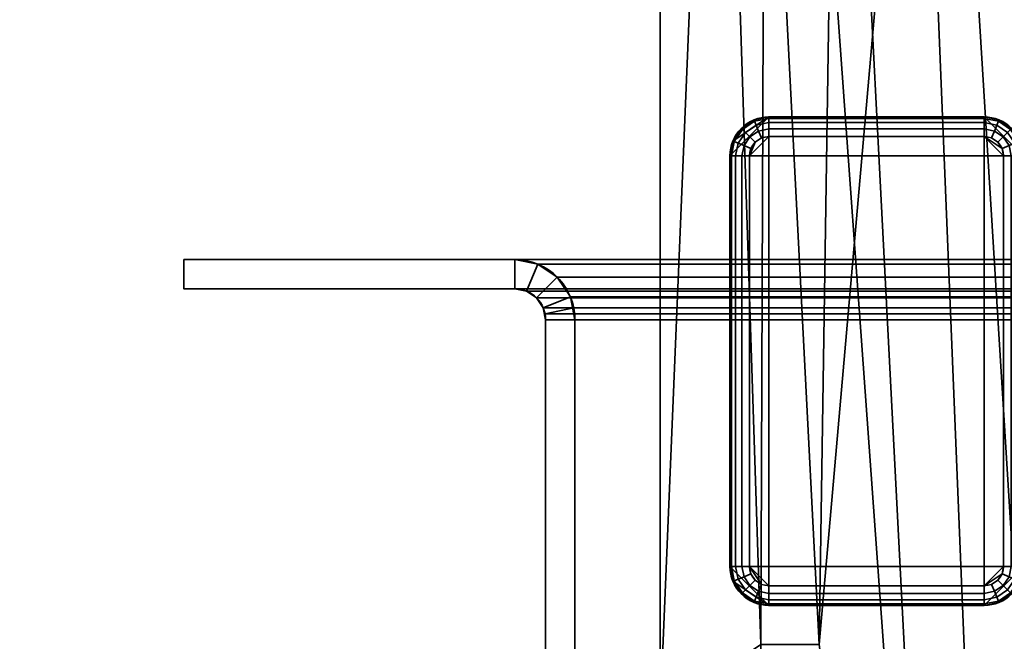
# Model space of a CAD drawing. Header units: millimetres. Extents: x -503 to 6703, y -110 to 249.
# Tile 987 of 1056: x 3995 to 4045, y 71 to 103. Entities that reach past the tile are written whole.
import ezdxf

# ---------------------------------------------------------------- set-up
doc = ezdxf.new("R2010")
doc.units = ezdxf.units.MM
doc.layers.add('152', color=7, linetype='Continuous', true_color=0xffffff)

# ---------------------------------------------------------------- blocks, each defined once
blk = doc.blocks.new('UG_SURFACE_004')
at = {"layer": '152', "color": 252, "linetype": 'Continuous', "lineweight": 35}
for points in [[(5156.5, -9.3, 2212.25), (5156.5, 230.4, 2212.25), (3843.5, 230.4, 2212.25), (3843.5, -9.3, 2212.25)], [(3993.5, -9.3, 2062.25), (3993.5, 230.4, 2062.25), (5006.5, 230.4, 2062.25), (5006.5, -9.3, 2062.25)]]:
    blk.add_3dface(points, dxfattribs=at)
blk = doc.blocks.new('UG_SURFACE_363')
at = {"layer": '152', "color": 41, "linetype": 'Continuous', "lineweight": 35}
for points in [[(4027.35, 67.5, -5.75), (4027.35, 67.5, 2025.9), (4027.35, 229.15, 2025.9), (4027.35, 229.15, -5.75)], [(4027.35, 229.15, -5.75), (4035.5, 71, -5.75), (4032.5, 71, -5.75)], [(4035.5, 71, -5.75), (4027.35, 229.15, -5.75), (4042.5, 19.5, -5.75)], [(4033, 203.3, -5.75), (4042.5, 19.5, -5.75), (4027.35, 229.15, -5.75)], [(4032.5, 71, -5.75), (4032.5, 67.5, -5.75), (4027.35, 67.5, -5.75), (4027.35, 229.15, -5.75)], [(4033, 203.3, 2020.25), (4033, 229.15, 2020.25), (4027.35, 229.15, 2025.9), (4027.35, 67.5, 2025.9)], [(4042.5, 19.5, 2010.75), (4045, 19.5, 2008.25), (4049.35, 229.15, 2003.9), (4035.5, 71, 2017.75)], [(4037.5, 203.3, 2015.75), (4035.5, 71, 2017.75), (4049.35, 229.15, 2003.9)], [(4037.5, 203.3, -5.75), (4037.5, 229.15, -5.75), (4049.35, 229.15, -5.75), (4049.35, 11.15, -5.75)], [(4032.5, 71, 2020.75), (4033, 203.3, 2020.25), (4027.35, 67.5, 2025.9)], [(4037.5, 203.3, 2015.75), (4033, 203.3, 2020.25), (4032.5, 71, 2020.75), (4035.5, 71, 2017.75)], [(4033, 203.3, -5.75), (4037.5, 203.3, -5.75), (4045, 19.5, -5.75), (4042.5, 19.5, -5.75)], [(4045, 19.5, -5.75), (4037.5, 203.3, -5.75), (4049.35, 11.15, -5.75)]]:
    blk.add_3dface(points, dxfattribs=at)
blk = doc.blocks.new('UG_SURFACE_364')
at = {"layer": '152', "color": 253, "linetype": 'Continuous', "lineweight": 35}
for points in [[(4030.925, 96, -5.75), (4045.925, 96, -5.75), (4043.925, 98, -5.75), (4032.925, 98, -5.75)], [(4031.077, 96.765, -5.75), (4030.925, 96, -5.75), (4032.925, 98, -5.75)], [(4032.925, 98, -5.75), (4032.16, 97.848, -5.75), (4031.511, 97.414, -5.75), (4031.077, 96.765, -5.75)], [(4032.16, 97.848, -5.75), (4032.16, 97.848, -6.75), (4031.511, 97.414, -6.75), (4031.511, 97.414, -5.75)], [(4032.189, 97.777, -7.133), (4031.565, 97.36, -7.133), (4031.511, 97.414, -6.75), (4032.16, 97.848, -6.75)], [(4032.272, 97.577, -7.457), (4031.718, 97.207, -7.457), (4031.565, 97.36, -7.133), (4032.189, 97.777, -7.133)], [(4032.925, 98, -5.75), (4032.925, 98, -6.75), (4032.16, 97.848, -6.75), (4032.16, 97.848, -5.75)], [(4032.925, 97.924, -7.133), (4032.189, 97.777, -7.133), (4032.16, 97.848, -6.75), (4032.925, 98, -6.75)], [(4032.925, 97.707, -7.457), (4032.272, 97.577, -7.457), (4032.189, 97.777, -7.133), (4032.925, 97.924, -7.133)], [(4043.925, 98, -6.75), (4032.925, 98, -6.75), (4032.925, 98, -5.75), (4043.925, 98, -5.75)], [(4032.925, 98, -6.75), (4043.925, 98, -6.75), (4043.925, 97.924, -7.133), (4032.925, 97.924, -7.133)], [(4032.925, 97.924, -7.133), (4043.925, 97.924, -7.133), (4043.925, 97.707, -7.457), (4032.925, 97.707, -7.457)], [(4045.339, 97.414, -5.75), (4044.69, 97.848, -5.75), (4043.925, 98, -5.75), (4045.925, 96, -5.75)], [(4044.69, 97.848, -5.75), (4044.69, 97.848, -6.75), (4043.925, 98, -6.75), (4043.925, 98, -5.75)], [(4044.661, 97.777, -7.133), (4043.925, 97.924, -7.133), (4043.925, 98, -6.75), (4044.69, 97.848, -6.75)], [(4044.578, 97.577, -7.457), (4043.925, 97.707, -7.457), (4043.925, 97.924, -7.133), (4044.661, 97.777, -7.133)], [(4045.132, 97.207, -7.457), (4044.578, 97.577, -7.457), (4044.661, 97.777, -7.133), (4045.285, 97.36, -7.133)], [(4045.285, 97.36, -7.133), (4044.661, 97.777, -7.133), (4044.69, 97.848, -6.75), (4045.339, 97.414, -6.75)], [(4045.339, 97.414, -5.75), (4045.339, 97.414, -6.75), (4044.69, 97.848, -6.75), (4044.69, 97.848, -5.75)], [(4031.511, 97.414, -5.75), (4031.511, 97.414, -6.75), (4031.077, 96.765, -6.75), (4031.077, 96.765, -5.75)], [(4031.565, 97.36, -7.133), (4031.147, 96.736, -7.133), (4031.077, 96.765, -6.75), (4031.511, 97.414, -6.75)], [(4031.718, 97.207, -7.457), (4031.348, 96.653, -7.457), (4031.147, 96.736, -7.133), (4031.565, 97.36, -7.133)], [(4031.947, 96.978, -7.674), (4031.648, 96.529, -7.674), (4031.348, 96.653, -7.457), (4031.718, 97.207, -7.457)], [(4032.396, 97.277, -7.674), (4031.947, 96.978, -7.674), (4031.718, 97.207, -7.457), (4032.272, 97.577, -7.457)], [(4032.542, 96.924, -7.75), (4032.218, 96.707, -7.75), (4031.947, 96.978, -7.674), (4032.396, 97.277, -7.674)], [(4032.925, 97.383, -7.674), (4032.396, 97.277, -7.674), (4032.272, 97.577, -7.457), (4032.925, 97.707, -7.457)], [(4032.925, 97, -7.75), (4032.542, 96.924, -7.75), (4032.396, 97.277, -7.674), (4032.925, 97.383, -7.674)], [(4032.925, 97.707, -7.457), (4043.925, 97.707, -7.457), (4043.925, 97.383, -7.674), (4032.925, 97.383, -7.674)], [(4032.925, 97.383, -7.674), (4043.925, 97.383, -7.674), (4043.925, 97, -7.75), (4032.925, 97, -7.75)], [(4044.454, 97.277, -7.674), (4043.925, 97.383, -7.674), (4043.925, 97.707, -7.457), (4044.578, 97.577, -7.457)], [(4044.308, 96.924, -7.75), (4043.925, 97, -7.75), (4043.925, 97.383, -7.674), (4044.454, 97.277, -7.674)], [(4044.632, 96.707, -7.75), (4044.308, 96.924, -7.75), (4044.454, 97.277, -7.674), (4044.903, 96.978, -7.674)], [(4044.903, 96.978, -7.674), (4044.454, 97.277, -7.674), (4044.578, 97.577, -7.457), (4045.132, 97.207, -7.457)], [(4045.202, 96.529, -7.674), (4044.903, 96.978, -7.674), (4045.132, 97.207, -7.457), (4045.502, 96.653, -7.457)], [(4045.502, 96.653, -7.457), (4045.132, 97.207, -7.457), (4045.285, 97.36, -7.133), (4045.702, 96.736, -7.133)], [(4045.702, 96.736, -7.133), (4045.285, 97.36, -7.133), (4045.339, 97.414, -6.75), (4045.773, 96.765, -6.75)], [(4045.925, 96, -5.75), (4045.773, 96.765, -5.75), (4045.339, 97.414, -5.75)], [(4045.773, 96.765, -5.75), (4045.773, 96.765, -6.75), (4045.339, 97.414, -6.75), (4045.339, 97.414, -5.75)], [(4031.077, 96.765, -5.75), (4031.077, 96.765, -6.75), (4030.925, 96, -6.75), (4030.925, 96, -5.75)], [(4031.147, 96.736, -7.133), (4031.001, 96, -7.133), (4030.925, 96, -6.75), (4031.077, 96.765, -6.75)], [(4031.348, 96.653, -7.457), (4031.218, 96, -7.457), (4031.001, 96, -7.133), (4031.147, 96.736, -7.133)], [(4032.218, 96.707, -7.75), (4032.001, 96.383, -7.75), (4031.648, 96.529, -7.674), (4031.947, 96.978, -7.674)], [(4031.925, 75, -7.75), (4031.925, 96, -7.75), (4032.925, 97, -7.75), (4032.925, 74, -7.75)], [(4032.218, 96.707, -7.75), (4032.542, 96.924, -7.75), (4032.925, 97, -7.75), (4031.925, 96, -7.75)], [(4031.925, 96, -7.75), (4032.001, 96.383, -7.75), (4032.218, 96.707, -7.75)], [(4043.925, 74, -7.75), (4032.925, 74, -7.75), (4032.925, 97, -7.75), (4043.925, 97, -7.75)], [(4043.925, 74, -7.75), (4043.925, 97, -7.75), (4044.925, 96, -7.75), (4044.925, 75, -7.75)], [(4043.925, 97, -7.75), (4044.308, 96.924, -7.75), (4044.632, 96.707, -7.75), (4044.849, 96.383, -7.75)], [(4044.849, 96.383, -7.75), (4044.925, 96, -7.75), (4043.925, 97, -7.75)], [(4044.849, 96.383, -7.75), (4044.632, 96.707, -7.75), (4044.903, 96.978, -7.674), (4045.202, 96.529, -7.674)], [(4045.632, 96, -7.457), (4045.502, 96.653, -7.457), (4045.702, 96.736, -7.133), (4045.849, 96, -7.133)], [(4045.849, 96, -7.133), (4045.702, 96.736, -7.133), (4045.773, 96.765, -6.75), (4045.925, 96, -6.75)], [(4045.925, 96, -5.75), (4045.925, 96, -6.75), (4045.773, 96.765, -6.75), (4045.773, 96.765, -5.75)], [(4031.648, 96.529, -7.674), (4031.542, 96, -7.674), (4031.218, 96, -7.457), (4031.348, 96.653, -7.457)], [(4032.001, 96.383, -7.75), (4031.925, 96, -7.75), (4031.542, 96, -7.674), (4031.648, 96.529, -7.674)], [(4044.925, 96, -7.75), (4044.849, 96.383, -7.75), (4045.202, 96.529, -7.674), (4045.308, 96, -7.674)], [(4045.308, 96, -7.674), (4045.202, 96.529, -7.674), (4045.502, 96.653, -7.457), (4045.632, 96, -7.457)], [(4030.925, 96, -6.75), (4030.925, 75, -6.75), (4030.925, 75, -5.75), (4030.925, 96, -5.75)], [(4030.925, 75, -6.75), (4030.925, 96, -6.75), (4031.001, 96, -7.133), (4031.001, 75, -7.133)], [(4045.925, 75, -5.75), (4045.925, 96, -5.75), (4030.925, 96, -5.75), (4030.925, 75, -5.75)], [(4031.001, 75, -7.133), (4031.001, 96, -7.133), (4031.218, 96, -7.457), (4031.218, 75, -7.457)], [(4031.218, 75, -7.457), (4031.218, 96, -7.457), (4031.542, 96, -7.674), (4031.542, 75, -7.674)], [(4031.542, 75, -7.674), (4031.542, 96, -7.674), (4031.925, 96, -7.75), (4031.925, 75, -7.75)], [(4045.308, 96, -7.674), (4045.308, 75, -7.674), (4044.925, 75, -7.75), (4044.925, 96, -7.75)], [(4045.632, 96, -7.457), (4045.632, 75, -7.457), (4045.308, 75, -7.674), (4045.308, 96, -7.674)], [(4045.849, 96, -7.133), (4045.849, 75, -7.133), (4045.632, 75, -7.457), (4045.632, 96, -7.457)], [(4045.925, 96, -6.75), (4045.925, 75, -6.75), (4045.849, 75, -7.133), (4045.849, 96, -7.133)], [(4045.925, 75, -6.75), (4045.925, 96, -6.75), (4045.925, 96, -5.75), (4045.925, 75, -5.75)], [(4030.925, 75, -5.75), (4030.925, 75, -6.75), (4031.077, 74.235, -6.75), (4031.077, 74.235, -5.75)], [(4031.001, 75, -7.133), (4031.147, 74.264, -7.133), (4031.077, 74.235, -6.75), (4030.925, 75, -6.75)], [(4045.925, 75, -5.75), (4030.925, 75, -5.75), (4032.925, 73, -5.75), (4043.925, 73, -5.75)], [(4032.925, 73, -5.75), (4030.925, 75, -5.75), (4031.077, 74.235, -5.75)], [(4031.218, 75, -7.457), (4031.348, 74.347, -7.457), (4031.147, 74.264, -7.133), (4031.001, 75, -7.133)], [(4031.542, 75, -7.674), (4031.648, 74.471, -7.674), (4031.348, 74.347, -7.457), (4031.218, 75, -7.457)], [(4031.925, 75, -7.75), (4032.001, 74.617, -7.75), (4031.648, 74.471, -7.674), (4031.542, 75, -7.674)], [(4032.001, 74.617, -7.75), (4032.218, 74.293, -7.75), (4031.947, 74.022, -7.674), (4031.648, 74.471, -7.674)], [(4031.925, 75, -7.75), (4032.925, 74, -7.75), (4032.542, 74.076, -7.75)], [(4032.542, 74.076, -7.75), (4032.218, 74.293, -7.75), (4032.001, 74.617, -7.75), (4031.925, 75, -7.75)], [(4045.925, 75, -5.75), (4043.925, 73, -5.75), (4044.69, 73.152, -5.75), (4045.339, 73.586, -5.75)], [(4043.925, 74, -7.75), (4044.925, 75, -7.75), (4044.849, 74.617, -7.75)], [(4044.849, 74.617, -7.75), (4044.632, 74.293, -7.75), (4044.308, 74.076, -7.75), (4043.925, 74, -7.75)], [(4044.632, 74.293, -7.75), (4044.849, 74.617, -7.75), (4045.202, 74.471, -7.674), (4044.903, 74.022, -7.674)], [(4044.849, 74.617, -7.75), (4044.925, 75, -7.75), (4045.308, 75, -7.674), (4045.202, 74.471, -7.674)], [(4045.202, 74.471, -7.674), (4045.308, 75, -7.674), (4045.632, 75, -7.457), (4045.502, 74.347, -7.457)], [(4045.339, 73.586, -5.75), (4045.773, 74.235, -5.75), (4045.925, 75, -5.75)], [(4045.502, 74.347, -7.457), (4045.632, 75, -7.457), (4045.849, 75, -7.133), (4045.702, 74.264, -7.133)], [(4045.702, 74.264, -7.133), (4045.849, 75, -7.133), (4045.925, 75, -6.75), (4045.773, 74.235, -6.75)], [(4045.773, 74.235, -5.75), (4045.773, 74.235, -6.75), (4045.925, 75, -6.75), (4045.925, 75, -5.75)], [(4031.147, 74.264, -7.133), (4031.565, 73.64, -7.133), (4031.511, 73.586, -6.75), (4031.077, 74.235, -6.75)], [(4031.077, 74.235, -5.75), (4031.077, 74.235, -6.75), (4031.511, 73.586, -6.75), (4031.511, 73.586, -5.75)], [(4031.077, 74.235, -5.75), (4031.511, 73.586, -5.75), (4032.16, 73.152, -5.75), (4032.925, 73, -5.75)], [(4031.348, 74.347, -7.457), (4031.718, 73.793, -7.457), (4031.565, 73.64, -7.133), (4031.147, 74.264, -7.133)], [(4031.648, 74.471, -7.674), (4031.947, 74.022, -7.674), (4031.718, 73.793, -7.457), (4031.348, 74.347, -7.457)], [(4032.218, 74.293, -7.75), (4032.542, 74.076, -7.75), (4032.396, 73.723, -7.674), (4031.947, 74.022, -7.674)], [(4032.542, 74.076, -7.75), (4032.925, 74, -7.75), (4032.925, 73.617, -7.674), (4032.396, 73.723, -7.674)], [(4043.925, 74, -7.75), (4044.308, 74.076, -7.75), (4044.454, 73.723, -7.674), (4043.925, 73.617, -7.674)], [(4044.308, 74.076, -7.75), (4044.632, 74.293, -7.75), (4044.903, 74.022, -7.674), (4044.454, 73.723, -7.674)], [(4044.903, 74.022, -7.674), (4045.202, 74.471, -7.674), (4045.502, 74.347, -7.457), (4045.132, 73.793, -7.457)], [(4045.132, 73.793, -7.457), (4045.502, 74.347, -7.457), (4045.702, 74.264, -7.133), (4045.285, 73.64, -7.133)], [(4045.285, 73.64, -7.133), (4045.702, 74.264, -7.133), (4045.773, 74.235, -6.75), (4045.339, 73.586, -6.75)], [(4045.339, 73.586, -5.75), (4045.339, 73.586, -6.75), (4045.773, 74.235, -6.75), (4045.773, 74.235, -5.75)], [(4031.565, 73.64, -7.133), (4032.189, 73.223, -7.133), (4032.16, 73.152, -6.75), (4031.511, 73.586, -6.75)], [(4031.511, 73.586, -5.75), (4031.511, 73.586, -6.75), (4032.16, 73.152, -6.75), (4032.16, 73.152, -5.75)], [(4031.718, 73.793, -7.457), (4032.272, 73.423, -7.457), (4032.189, 73.223, -7.133), (4031.565, 73.64, -7.133)], [(4031.947, 74.022, -7.674), (4032.396, 73.723, -7.674), (4032.272, 73.423, -7.457), (4031.718, 73.793, -7.457)], [(4032.396, 73.723, -7.674), (4032.925, 73.617, -7.674), (4032.925, 73.293, -7.457), (4032.272, 73.423, -7.457)], [(4043.925, 73.617, -7.674), (4032.925, 73.617, -7.674), (4032.925, 74, -7.75), (4043.925, 74, -7.75)], [(4043.925, 73.293, -7.457), (4032.925, 73.293, -7.457), (4032.925, 73.617, -7.674), (4043.925, 73.617, -7.674)], [(4043.925, 73.617, -7.674), (4044.454, 73.723, -7.674), (4044.578, 73.423, -7.457), (4043.925, 73.293, -7.457)], [(4044.454, 73.723, -7.674), (4044.903, 74.022, -7.674), (4045.132, 73.793, -7.457), (4044.578, 73.423, -7.457)], [(4044.578, 73.423, -7.457), (4045.132, 73.793, -7.457), (4045.285, 73.64, -7.133), (4044.661, 73.223, -7.133)], [(4044.661, 73.223, -7.133), (4045.285, 73.64, -7.133), (4045.339, 73.586, -6.75), (4044.69, 73.152, -6.75)], [(4044.69, 73.152, -5.75), (4044.69, 73.152, -6.75), (4045.339, 73.586, -6.75), (4045.339, 73.586, -5.75)], [(4032.189, 73.223, -7.133), (4032.925, 73.076, -7.133), (4032.925, 73, -6.75), (4032.16, 73.152, -6.75)], [(4032.16, 73.152, -5.75), (4032.16, 73.152, -6.75), (4032.925, 73, -6.75), (4032.925, 73, -5.75)], [(4032.272, 73.423, -7.457), (4032.925, 73.293, -7.457), (4032.925, 73.076, -7.133), (4032.189, 73.223, -7.133)], [(4043.925, 73.076, -7.133), (4032.925, 73.076, -7.133), (4032.925, 73.293, -7.457), (4043.925, 73.293, -7.457)], [(4043.925, 73, -6.75), (4032.925, 73, -6.75), (4032.925, 73.076, -7.133), (4043.925, 73.076, -7.133)], [(4043.925, 73.293, -7.457), (4044.578, 73.423, -7.457), (4044.661, 73.223, -7.133), (4043.925, 73.076, -7.133)], [(4043.925, 73.076, -7.133), (4044.661, 73.223, -7.133), (4044.69, 73.152, -6.75), (4043.925, 73, -6.75)], [(4043.925, 73, -5.75), (4043.925, 73, -6.75), (4044.69, 73.152, -6.75), (4044.69, 73.152, -5.75)], [(4032.925, 73, -6.75), (4043.925, 73, -6.75), (4043.925, 73, -5.75), (4032.925, 73, -5.75)]]:
    blk.add_3dface(points, dxfattribs=at)
blk = doc.blocks.new('UG_SURFACE_370')
at = {"layer": '152', "color": 41, "linetype": 'Continuous', "lineweight": 35}
for points in [[(4027.35, 67.5, 2025.9), (4972.65, 67.5, 2025.9), (4972.65, 229.15, 2025.9), (4027.35, 229.15, 2025.9)], [(4027.35, 67.5, 2025.9), (4027.35, 229.15, 2025.9), (4033, 229.15, 2020.25), (4033, 203.3, 2020.25)], [(4049.35, 229.15, 2003.9), (4035.5, 71, 2017.75), (4037.5, 203.3, 2015.75)], [(4035.5, 71, 2017.75), (4049.35, 229.15, 2003.9), (4045, 19.5, 2008.25), (4042.5, 19.5, 2010.75)], [(4027.35, 67.5, 2025.9), (4033, 203.3, 2020.25), (4032.5, 71, 2020.75)], [(4035.5, 71, 2017.75), (4032.5, 71, 2020.75), (4033, 203.3, 2020.25), (4037.5, 203.3, 2015.75)]]:
    blk.add_3dface(points, dxfattribs=at)
blk = doc.blocks.new('UG_SURFACE_384')
at = {"layer": '152', "color": 252, "linetype": 'Continuous', "lineweight": 35}
for points in [[(4003, 89.2, 2050.25), (4003, 90.7, 2050.25), (4003, 90.7, -7.75), (4003, 89.2, -7.75)], [(4003, 90.7, 2050.25), (4019.92, 90.7, 2033.33), (4019.92, 90.7, -7.75), (4003, 90.7, -7.75)], [(4019.92, 90.7, 2033.33), (4003, 90.7, 2050.25), (4003, 89.2, 2050.25), (4019.92, 89.2, 2033.33)], [(4019.92, 89.2, -7.75), (4003, 89.2, -7.75), (4003, 90.7, -7.75), (4019.92, 90.7, -7.75)], [(4021.099, 90.466, 2032.151), (4021.099, 90.466, -7.75), (4019.92, 90.7, -7.75), (4019.92, 90.7, 2033.33)], [(4019.92, 89.2, 2033.33), (4020.525, 89.08, 2032.725), (4021.099, 90.466, 2032.151), (4019.92, 90.7, 2033.33)], [(4019.92, 90.7, -7.75), (4021.099, 90.466, -7.75), (4020.525, 89.08, -7.75), (4019.92, 89.2, -7.75)], [(4020.525, 89.08, 2032.725), (4021.037, 88.737, 2032.213), (4022.098, 89.798, 2031.152), (4021.099, 90.466, 2032.151)], [(4021.099, 90.466, -7.75), (4022.098, 89.798, -7.75), (4021.037, 88.737, -7.75), (4020.525, 89.08, -7.75)], [(4022.098, 89.798, 2031.152), (4022.098, 89.798, -7.75), (4021.099, 90.466, -7.75), (4021.099, 90.466, 2032.151)], [(4022.766, 88.799, 2030.484), (4022.098, 89.798, 2031.152), (4021.037, 88.737, 2032.213), (4021.38, 88.225, 2031.87)], [(4021.38, 88.225, -7.75), (4021.037, 88.737, -7.75), (4022.098, 89.798, -7.75), (4022.766, 88.799, -7.75)], [(4022.766, 88.799, 2030.484), (4022.766, 88.799, -7.75), (4022.098, 89.798, -7.75), (4022.098, 89.798, 2031.152)], [(4003, 89.2, 2050.25), (4003, 89.2, -7.75), (4019.92, 89.2, -7.75), (4019.92, 89.2, 2033.33)], [(4019.92, 89.2, 2033.33), (4019.92, 89.2, -7.75), (4020.525, 89.08, -7.75), (4020.525, 89.08, 2032.725)], [(4020.525, 89.08, 2032.725), (4020.525, 89.08, -7.75), (4021.037, 88.737, -7.75), (4021.037, 88.737, 2032.213)], [(4021.037, 88.737, 2032.213), (4021.037, 88.737, -7.75), (4021.38, 88.225, -7.75), (4021.38, 88.225, 2031.87)], [(4022.941, 88.221, 2030.309), (4022.766, 88.799, 2030.484), (4021.38, 88.225, 2031.87), (4021.47, 87.928, 2031.78)], [(4021.5, 87.62, -7.75), (4021.38, 88.225, -7.75), (4022.766, 88.799, -7.75), (4023, 87.62, -7.75)], [(4022.766, 88.799, -7.75), (4022.766, 88.799, 2030.484), (4022.941, 88.221, 2030.309)], [(4022.941, 88.221, 2030.309), (4023, 87.62, -7.75), (4022.766, 88.799, -7.75)], [(4021.38, 88.225, -7.75), (4021.5, 87.62, -7.75), (4021.5, 87.62, 2031.75)], [(4021.5, 87.62, 2031.75), (4021.47, 87.928, 2031.78), (4021.38, 88.225, -7.75)], [(4021.47, 87.928, 2031.78), (4021.38, 88.225, 2031.87), (4021.38, 88.225, -7.75)], [(4023, 87.62, 2030.25), (4022.941, 88.221, 2030.309), (4021.47, 87.928, 2031.78), (4021.5, 87.62, 2031.75)], [(4022.941, 88.221, 2030.309), (4023, 87.62, 2030.25), (4023, 87.62, -7.75)], [(4021.5, 87.62, 2031.75), (4021.5, 87.62, -7.75), (4021.5, 67.28, -7.75), (4021.5, 67.28, 2031.75)], [(4021.5, 87.62, 2031.75), (4021.5, 67.28, 2031.75), (4023, 67.28, 2030.25), (4023, 87.62, 2030.25)], [(4023, 87.62, -7.75), (4023, 67.28, -7.75), (4021.5, 67.28, -7.75), (4021.5, 87.62, -7.75)], [(4023, 87.62, 2030.25), (4023, 67.28, 2030.25), (4023, 67.28, -7.75), (4023, 87.62, -7.75)]]:
    blk.add_3dface(points, dxfattribs=at)
blk = doc.blocks.new('UG_SURFACE_385')
at = {"layer": '152', "color": 252, "linetype": 'Continuous', "lineweight": 35}
for points in [[(4003, 89.2, 2050.25), (4003, 90.7, 2050.25), (4003, 90.7, -7.75), (4003, 89.2, -7.75)], [(4003, 90.7, 2050.25), (4019.92, 90.7, 2033.33), (4019.92, 90.7, -7.75), (4003, 90.7, -7.75)], [(4019.92, 90.7, 2033.33), (4003, 90.7, 2050.25), (4003, 89.2, 2050.25), (4019.92, 89.2, 2033.33)], [(4019.92, 89.2, -7.75), (4003, 89.2, -7.75), (4003, 90.7, -7.75), (4019.92, 90.7, -7.75)], [(4021.099, 90.466, 2032.151), (4021.099, 90.466, -7.75), (4019.92, 90.7, -7.75), (4019.92, 90.7, 2033.33)], [(4019.92, 89.2, 2033.33), (4020.525, 89.08, 2032.725), (4021.099, 90.466, 2032.151), (4019.92, 90.7, 2033.33)], [(4019.92, 90.7, -7.75), (4021.099, 90.466, -7.75), (4020.525, 89.08, -7.75), (4019.92, 89.2, -7.75)], [(4020.525, 89.08, 2032.725), (4021.037, 88.737, 2032.213), (4022.098, 89.798, 2031.152), (4021.099, 90.466, 2032.151)], [(4021.099, 90.466, -7.75), (4022.098, 89.798, -7.75), (4021.037, 88.737, -7.75), (4020.525, 89.08, -7.75)], [(4022.098, 89.798, 2031.152), (4022.098, 89.798, -7.75), (4021.099, 90.466, -7.75), (4021.099, 90.466, 2032.151)], [(4022.766, 88.799, 2030.484), (4022.098, 89.798, 2031.152), (4021.037, 88.737, 2032.213), (4021.38, 88.225, 2031.87)], [(4021.38, 88.225, -7.75), (4021.037, 88.737, -7.75), (4022.098, 89.798, -7.75), (4022.766, 88.799, -7.75)], [(4022.766, 88.799, 2030.484), (4022.766, 88.799, -7.75), (4022.098, 89.798, -7.75), (4022.098, 89.798, 2031.152)], [(4003, 89.2, 2050.25), (4003, 89.2, -7.75), (4019.92, 89.2, -7.75), (4019.92, 89.2, 2033.33)], [(4019.92, 89.2, 2033.33), (4019.92, 89.2, -7.75), (4020.525, 89.08, -7.75), (4020.525, 89.08, 2032.725)], [(4020.525, 89.08, 2032.725), (4020.525, 89.08, -7.75), (4021.037, 88.737, -7.75), (4021.037, 88.737, 2032.213)], [(4021.037, 88.737, 2032.213), (4021.037, 88.737, -7.75), (4021.38, 88.225, -7.75), (4021.38, 88.225, 2031.87)], [(4022.941, 88.221, 2030.309), (4022.766, 88.799, 2030.484), (4021.38, 88.225, 2031.87), (4021.47, 87.928, 2031.78)], [(4021.5, 87.62, -7.75), (4021.38, 88.225, -7.75), (4022.766, 88.799, -7.75), (4023, 87.62, -7.75)], [(4022.766, 88.799, -7.75), (4022.766, 88.799, 2030.484), (4022.941, 88.221, 2030.309)], [(4022.941, 88.221, 2030.309), (4023, 87.62, -7.75), (4022.766, 88.799, -7.75)], [(4021.38, 88.225, -7.75), (4021.5, 87.62, -7.75), (4021.5, 87.62, 2031.75)], [(4021.5, 87.62, 2031.75), (4021.47, 87.928, 2031.78), (4021.38, 88.225, -7.75)], [(4021.47, 87.928, 2031.78), (4021.38, 88.225, 2031.87), (4021.38, 88.225, -7.75)], [(4023, 87.62, 2030.25), (4022.941, 88.221, 2030.309), (4021.47, 87.928, 2031.78), (4021.5, 87.62, 2031.75)], [(4022.941, 88.221, 2030.309), (4023, 87.62, 2030.25), (4023, 87.62, -7.75)], [(4021.5, 87.62, 2031.75), (4021.5, 87.62, -7.75), (4021.5, 67.28, -7.75), (4021.5, 67.28, 2031.75)], [(4021.5, 87.62, 2031.75), (4021.5, 67.28, 2031.75), (4023, 67.28, 2030.25), (4023, 87.62, 2030.25)], [(4023, 87.62, -7.75), (4023, 67.28, -7.75), (4021.5, 67.28, -7.75), (4021.5, 87.62, -7.75)], [(4023, 87.62, 2030.25), (4023, 67.28, 2030.25), (4023, 67.28, -7.75), (4023, 87.62, -7.75)]]:
    blk.add_3dface(points, dxfattribs=at)
blk = doc.blocks.new('UG_SURFACE_386')
at = {"layer": '152', "color": 252, "linetype": 'Continuous', "lineweight": 35}
for points in [[(4003, 89.2, 2050.25), (4997, 89.2, 2050.25), (4997, 90.7, 2050.25), (4003, 90.7, 2050.25)], [(4019.92, 89.2, 2033.33), (4003, 89.2, 2050.25), (4003, 90.7, 2050.25), (4019.92, 90.7, 2033.33)], [(4019.92, 90.7, 2033.33), (4003, 90.7, 2050.25), (4997, 90.7, 2050.25), (4980.08, 90.7, 2033.33)], [(4019.92, 90.7, 2033.33), (4021.099, 90.466, 2032.151), (4020.525, 89.08, 2032.725), (4019.92, 89.2, 2033.33)], [(4978.901, 90.466, 2032.151), (4021.099, 90.466, 2032.151), (4019.92, 90.7, 2033.33), (4980.08, 90.7, 2033.33)], [(4021.099, 90.466, 2032.151), (4022.098, 89.798, 2031.152), (4021.037, 88.737, 2032.213), (4020.525, 89.08, 2032.725)], [(4977.902, 89.798, 2031.152), (4022.098, 89.798, 2031.152), (4021.099, 90.466, 2032.151), (4978.901, 90.466, 2032.151)], [(4021.38, 88.225, 2031.87), (4021.037, 88.737, 2032.213), (4022.098, 89.798, 2031.152), (4022.766, 88.799, 2030.484)], [(4977.234, 88.799, 2030.484), (4022.766, 88.799, 2030.484), (4022.098, 89.798, 2031.152), (4977.902, 89.798, 2031.152)], [(4019.92, 89.2, 2033.33), (4980.08, 89.2, 2033.33), (4997, 89.2, 2050.25), (4003, 89.2, 2050.25)], [(4980.08, 89.2, 2033.33), (4019.92, 89.2, 2033.33), (4020.525, 89.08, 2032.725), (4979.475, 89.08, 2032.725)], [(4979.475, 89.08, 2032.725), (4020.525, 89.08, 2032.725), (4021.037, 88.737, 2032.213), (4978.963, 88.737, 2032.213)], [(4978.963, 88.737, 2032.213), (4021.037, 88.737, 2032.213), (4021.38, 88.225, 2031.87), (4978.62, 88.225, 2031.87)], [(4021.47, 87.928, 2031.78), (4021.38, 88.225, 2031.87), (4022.766, 88.799, 2030.484), (4022.941, 88.221, 2030.309)], [(4022.941, 88.221, 2030.309), (4022.766, 88.799, 2030.484), (4977.234, 88.799, 2030.484)], [(4022.941, 88.221, 2030.309), (4977.234, 88.799, 2030.484), (4977.059, 88.221, 2030.309)], [(4978.53, 87.928, 2031.78), (4021.38, 88.225, 2031.87), (4021.47, 87.928, 2031.78)], [(4978.53, 87.928, 2031.78), (4978.62, 88.225, 2031.87), (4021.38, 88.225, 2031.87)], [(4021.5, 87.62, 2031.75), (4021.47, 87.928, 2031.78), (4022.941, 88.221, 2030.309), (4023, 87.62, 2030.25)], [(4977.059, 88.221, 2030.309), (4023, 87.62, 2030.25), (4022.941, 88.221, 2030.309)], [(4977.059, 88.221, 2030.309), (4977, 87.62, 2030.25), (4023, 87.62, 2030.25)], [(4021.47, 87.928, 2031.78), (4978.5, 87.62, 2031.75), (4978.53, 87.928, 2031.78)], [(4021.47, 87.928, 2031.78), (4021.5, 87.62, 2031.75), (4978.5, 87.62, 2031.75)], [(4021.5, 67.28, 2031.75), (4978.5, 67.28, 2031.75), (4978.5, 87.62, 2031.75), (4021.5, 87.62, 2031.75)], [(4021.5, 67.28, 2031.75), (4021.5, 87.62, 2031.75), (4023, 87.62, 2030.25), (4023, 67.28, 2030.25)], [(4023, 67.28, 2030.25), (4023, 87.62, 2030.25), (4977, 87.62, 2030.25), (4977, 67.28, 2030.25)]]:
    blk.add_3dface(points, dxfattribs=at)

msp = doc.modelspace()

# ---------------------------------------------------------------- linework, layer by layer
at = {"layer": '152', "color": 251, "linetype": 'Continuous', "lineweight": -3, "true_color": 0x636466}
for p, q in [((4027.35, 67.5, 2025.9), (4027.35, 229.15, 2025.9)), ((4027.35, 67.5, -5.75), (4027.35, 229.15, -5.75)), ((4027.35, 67.5, 2025.9), (4027.35, 229.15, 2025.9)), ((4032.925, 98, -6.75), (4032.925, 98, -5.75)), ((4032.925, 98, -5.75), (4043.925, 98, -5.75)), ((4043.925, 98, -6.75), (4032.925, 98, -6.75)), ((4043.925, 98, -6.75), (4043.925, 98, -5.75)), ((4032.925, 97, -7.75), (4043.925, 97, -7.75)), ((4030.925, 75, -5.75), (4030.925, 96, -5.75)), ((4030.925, 96, -6.75), (4030.925, 96, -5.75)), ((4030.925, 96, -6.75), (4030.925, 75, -6.75)), ((4031.925, 75, -7.75), (4031.925, 96, -7.75)), ((4044.925, 96, -7.75), (4044.925, 75, -7.75)), ((4019.92, 90.7, 2033.33), (4003, 90.7, 2050.25)), ((4003, 90.7, -7.75), (4003, 90.7, 2050.25)), ((4003, 89.2, 2050.25), (4003, 90.7, 2050.25)), ((4003, 89.2, -7.75), (4003, 90.7, -7.75)), ((4003, 90.7, -7.75), (4019.92, 90.7, -7.75)), ((4003, 90.7, -7.75), (4019.92, 90.7, -7.75)), ((4019.92, 90.7, 2033.33), (4003, 90.7, 2050.25)), ((4003, 90.7, -7.75), (4003, 90.7, 2050.25)), ((4003, 89.2, -7.75), (4003, 90.7, -7.75)), ((4003, 89.2, 2050.25), (4003, 90.7, 2050.25)), ((4003, 89.2, 2050.25), (4003, 90.7, 2050.25)), ((4019.92, 90.7, 2033.33), (4003, 90.7, 2050.25)), ((4997, 90.7, 2050.25), (4003, 90.7, 2050.25)), ((4019.92, 90.7, 2033.33), (4019.92, 90.7, -7.75)), ((4980.08, 90.7, 2033.33), (4019.92, 90.7, 2033.33)), ((4019.92, 90.7, 2033.33), (4019.92, 90.7, -7.75)), ((4019.92, 89.2, 2033.33), (4003, 89.2, 2050.25)), ((4997, 89.2, 2050.25), (4003, 89.2, 2050.25)), ((4003, 89.2, -7.75), (4019.92, 89.2, -7.75)), ((4003, 89.2, -7.75), (4019.92, 89.2, -7.75)), ((4019.92, 89.2, 2033.33), (4003, 89.2, 2050.25)), ((4003, 89.2, -7.75), (4003, 89.2, 2050.25)), ((4019.92, 89.2, 2033.33), (4003, 89.2, 2050.25)), ((4003, 89.2, -7.75), (4003, 89.2, 2050.25)), ((4019.92, 89.2, 2033.33), (4019.92, 89.2, -7.75)), ((4019.92, 89.2, 2033.33), (4019.92, 89.2, -7.75)), ((4980.08, 89.2, 2033.33), (4019.92, 89.2, 2033.33)), ((4978.5, 87.62, 2031.75), (4021.5, 87.62, 2031.75)), ((4021.5, 87.62, -7.75), (4021.5, 67.28, -7.75)), ((4021.5, 87.62, 2031.75), (4021.5, 87.62, -7.75)), ((4021.5, 67.28, 2031.75), (4021.5, 87.62, 2031.75)), ((4021.5, 67.28, 2031.75), (4021.5, 87.62, 2031.75)), ((4021.5, 87.62, -7.75), (4021.5, 67.28, -7.75)), ((4021.5, 87.62, 2031.75), (4021.5, 87.62, -7.75)), ((4021.5, 67.28, 2031.75), (4021.5, 87.62, 2031.75)), ((4023, 87.62, -7.75), (4023, 67.28, -7.75)), ((4023, 67.28, 2030.25), (4023, 87.62, 2030.25)), ((4023, 87.62, 2030.25), (4023, 87.62, -7.75)), ((4023, 87.62, -7.75), (4023, 67.28, -7.75)), ((4023, 67.28, 2030.25), (4023, 87.62, 2030.25)), ((4977, 87.62, 2030.25), (4023, 87.62, 2030.25)), ((4023, 67.28, 2030.25), (4023, 87.62, 2030.25)), ((4023, 87.62, 2030.25), (4023, 87.62, -7.75)), ((4030.925, 75, -6.75), (4030.925, 75, -5.75)), ((4043.925, 74, -7.75), (4032.925, 74, -7.75)), ((4032.925, 73, -6.75), (4043.925, 73, -6.75)), ((4043.925, 73, -5.75), (4032.925, 73, -5.75)), ((4032.925, 73, -6.75), (4032.925, 73, -5.75)), ((4043.925, 73, -6.75), (4043.925, 73, -5.75))]:
    msp.add_line(p, q, dxfattribs=at)
at = {"layer": '152', "color": 251, "linetype": 'Continuous', "lineweight": -3, "true_color": 0x636466, "extrusion": (0, 0, -1)}
for centre, radius, start, end in [((-4032.925, 96, 5.75), 2, 0, 90), ((-4043.925, 96, 5.75), 2, 90, 180), ((-4032.925, 96, 7.75), 1, 0, 90), ((-4043.925, 96, 7.75), 1, 90, 180), ((-4032.925, 75, 5.75), 2, 270, 0), ((-4032.925, 75, 7.75), 1, 270, 0), ((-4043.925, 75, 7.75), 1, 180, 270), ((-4043.925, 75, 5.75), 2, 180, 270)]:
    msp.add_arc(centre, radius, start, end, dxfattribs=at)
at = {"layer": '152', "color": 251, "linetype": 'Continuous', "lineweight": -3, "true_color": 0x636466}
for centre, radius, start, end in [((4032.925, 96, -6.75), 2, 90, 180), ((4043.925, 96, -6.75), 2, 0, 90), ((4019.92, 87.62, -7.75), 3.08, 0, 90), ((4019.92, 87.62, -7.75), 3.08, 0, 90), ((4019.92, 87.62, -7.75), 1.58, 0, 90), ((4019.92, 87.62, -7.75), 1.58, 0, 90), ((4032.925, 75, -6.75), 2, 180, 270), ((4043.925, 75, -6.75), 2, 270, 0)]:
    msp.add_arc(centre, radius, start, end, dxfattribs=at)
at = {"layer": '152', "color": 251, "linetype": 'Continuous', "lineweight": -3, "true_color": 0x636466, "extrusion": (1, 0, 0)}
for centre, start, end in [((97, -6.75, 4032.925), 270, 0), ((97, -6.75, 4043.925), 270, 0), ((74, -6.75, 4032.925), 180, 270), ((74, -6.75, 4043.925), 180, 270)]:
    msp.add_arc(centre, 1, start, end, dxfattribs=at)
at = {"layer": '152', "color": 251, "linetype": 'Continuous', "lineweight": -3, "true_color": 0x636466, "extrusion": (0, -1, 0)}
for centre, start, end in [((4031.925, -6.75, -96), 180, 270), ((4044.925, -6.75, -96), 270, 0), ((4031.925, -6.75, -75), 180, 270), ((4044.925, -6.75, -75), 270, 0)]:
    msp.add_arc(centre, 1, start, end, dxfattribs=at)
at = {"layer": '152', "color": 251, "linetype": 'Continuous', "lineweight": -3, "true_color": 0x636466, "extrusion": (0.707107, 6.12323e-17, 0.707107)}
for major_axis in [(-3.08, 0, 3.08), (-1.58, 0, 1.58)]:
    msp.add_ellipse((4019.92, 87.62, 2033.33), major_axis=major_axis, ratio=0.707107, start_param=3.141593, end_param=4.712389, dxfattribs=at)
at = {"layer": '152', "color": 251, "linetype": 'Continuous', "lineweight": -3, "true_color": 0x636466, "extrusion": (-0.707107, -6.12323e-17, -0.707107)}
for major_axis in [(-3.08, 0, 3.08), (-3.08, 0, 3.08), (-1.58, 0, 1.58), (-1.58, 0, 1.58)]:
    msp.add_ellipse((4019.92, 87.62, 2033.33), major_axis=major_axis, ratio=0.707107, start_param=1.570796, end_param=3.141593, dxfattribs=at)

# ---------------------------------------------------------------- block references
at = {"layer": '152', "color": 251, "linetype": 'Continuous', "lineweight": -3, "true_color": 0x636466}
for name in ['UG_SURFACE_004', 'UG_SURFACE_363', 'UG_SURFACE_370', 'UG_SURFACE_364', 'UG_SURFACE_384', 'UG_SURFACE_385', 'UG_SURFACE_386']:
    msp.add_blockref(name, (0, 0), dxfattribs=at)

doc.saveas('drawing.dxf')
